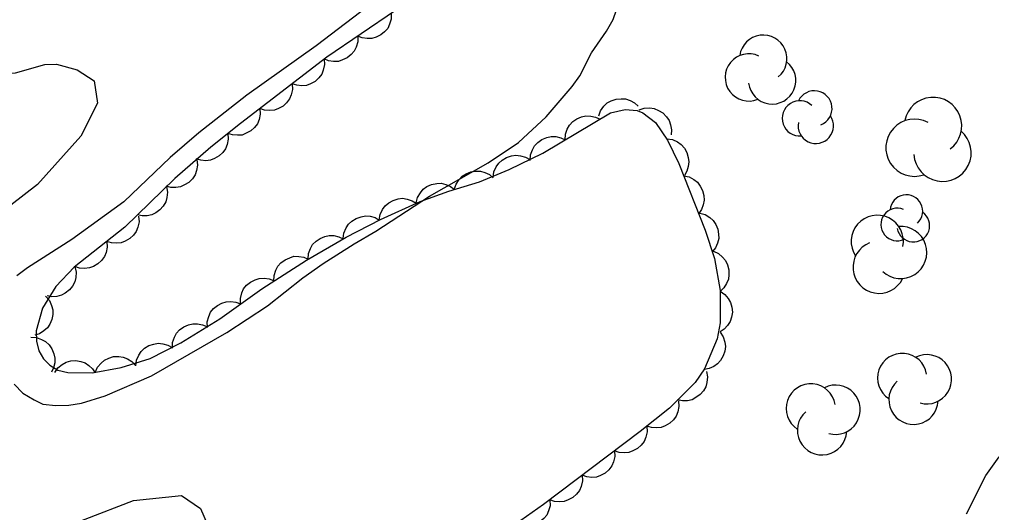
# Model space of a CAD drawing. Extents: x 336540 to 340074, y 5572036 to 5573747.
# Drawn here: x 338507.2 to 338579, y 5572439.2 to 5572475.7 of the extents above; entities that cross this region are included whole.
import ezdxf

# ---------------------------------------------------------------- set-up
doc = ezdxf.new("R2010")
doc.units = 0
doc.layers.add('Niveau 2', color=7, linetype='Continuous')
doc.layers.add('Niveau 44', color=7, linetype='Continuous')

msp = doc.modelspace()

# ---------------------------------------------------------------- linework, layer by layer
at = {"layer": 'Niveau 2'}
for points in [[(338551.02, 5572475.67), (338551.93, 5572478.33)], [(338533.42, 5572477.02), (338529.08, 5572473.72), (338523.96, 5572470.07), (338520.41, 5572467.3), (338518.3, 5572465.46), (338514.86, 5572462.18), (338511.03, 5572459.4), (338507.74, 5572457.31), (338506.96, 5572456.73)], [(338506.77, 5572448.7), (338507.4, 5572448.04), (338508.25, 5572447.55), (338508.88, 5572447.23), (338509.84, 5572447.14), (338510.8, 5572447.16), (338511.75, 5572447.29), (338513.49, 5572447.84), (338516.9, 5572449.32), (338522.47, 5572452.53), (338525.48, 5572454.5), (338528.09, 5572456.58), (338529.59, 5572457.62), (338531.88, 5572459.08), (338533.5, 5572460.01), (338537.45, 5572462.62), (338541.8, 5572465.08), (338544.03, 5572466.59), (338546.08, 5572468.48), (338548.01, 5572470.72), (338548.56, 5572471.52), (338549.43, 5572473.22), (338550.53, 5572474.82), (338551.02, 5572475.67)], [(338490.92, 5572469.36), (338495.45, 5572470.27), (338499.45, 5572471.34), (338506.87, 5572471.72), (338509.04, 5572472.34), (338509.88, 5572472.38), (338511.42, 5572471.95), (338512.67, 5572471.15), (338512.91, 5572469.48), (338511.68, 5572467.04), (338508.48, 5572463.48), (338503.75, 5572459.83)], [(338577.15, 5572439.12), (338578.57, 5572441.96), (338579.56, 5572443.32)], [(338508.44, 5572437.35), (338515.58, 5572440.1), (338519.14, 5572440.47), (338520.53, 5572439.5), (338521.1, 5572438.2)]]:
    msp.add_lwpolyline(points, dxfattribs=at)
at = {"layer": 'Niveau 44'}
for points in [[(338534.94, 5572476.34), (338529.86, 5572472.9), (338523.49, 5572467.98), (338521.3, 5572466.23), (338518.64, 5572463.92), (338514.93, 5572460.31), (338511.2, 5572457.36), (338509.85, 5572455.93), (338508.85, 5572454.33), (338508.39, 5572452.66), (338508.41, 5572451.88), (338508.59, 5572451.17), (338508.94, 5572450.58), (338509.4, 5572450.1), (338509.99, 5572449.75), (338510.73, 5572449.56), (338512.52, 5572449.54), (338514.67, 5572449.93), (338516.81, 5572450.6), (338519.08, 5572451.76), (338521.95, 5572453.55), (338525.06, 5572455.75), (338528.37, 5572457.87), (338531.29, 5572459.58), (338533.83, 5572460.89), (338536.77, 5572462.22), (338538.89, 5572462.98), (338541.14, 5572463.66), (338543.35, 5572464.57), (338545.83, 5572465.8), (338550.83, 5572468.76), (338551.91, 5572469.03), (338552.8, 5572468.94), (338553.23, 5572468.76), (338554.15, 5572468.05), (338555.05, 5572466.76), (338555.87, 5572465.03), (338557.84, 5572460.1), (338558.53, 5572457.99), (338558.94, 5572455.63), (338558.94, 5572453.25), (338558.72, 5572452.05), (338557.79, 5572449.83), (338557.09, 5572448.82), (338555.18, 5572446.94), (338553.02, 5572445.21), (338545.89, 5572439.81), (338543.37, 5572438.02)], [(338534.63, 5572476.13), (338534.63, 5572475.71), (338534.51, 5572475.32), (338534.38, 5572475.02), (338534.14, 5572474.76), (338533.86, 5572474.53), (338533.51, 5572474.37), (338533.2, 5572474.26), (338532.85, 5572474.26), (338532.48, 5572474.31), (338532.15, 5572474.45)], [(338532.15, 5572474.45), (338532.15, 5572474.03), (338532.03, 5572473.64), (338531.89, 5572473.34), (338531.66, 5572473.08), (338531.37, 5572472.84), (338531.03, 5572472.68), (338530.72, 5572472.58), (338530.36, 5572472.58), (338530, 5572472.63), (338529.66, 5572472.77)], [(338529.67, 5572472.75), (338529.7, 5572472.34), (338529.6, 5572471.94), (338529.49, 5572471.63), (338529.27, 5572471.35), (338529, 5572471.1), (338528.66, 5572470.92), (338528.36, 5572470.8), (338528.01, 5572470.77), (338527.64, 5572470.81), (338527.3, 5572470.92)], [(338527.3, 5572470.92), (338527.32, 5572470.5), (338527.23, 5572470.11), (338527.11, 5572469.8), (338526.9, 5572469.52), (338526.63, 5572469.27), (338526.29, 5572469.09), (338525.99, 5572468.97), (338525.63, 5572468.94), (338525.26, 5572468.97), (338524.92, 5572469.09)], [(338549.96, 5572468.54), (338550.1, 5572468.93), (338550.35, 5572469.26), (338550.58, 5572469.5), (338550.89, 5572469.66), (338551.24, 5572469.79), (338551.62, 5572469.81), (338551.94, 5572469.81), (338552.28, 5572469.69), (338552.6, 5572469.51), (338552.87, 5572469.27)], [(338524.92, 5572469.09), (338524.95, 5572468.67), (338524.86, 5572468.27), (338524.74, 5572467.97), (338524.52, 5572467.69), (338524.25, 5572467.44), (338523.91, 5572467.26), (338523.61, 5572467.13), (338523.26, 5572467.11), (338522.89, 5572467.14), (338522.55, 5572467.25)], [(338552.94, 5572468.99), (338553.33, 5572469.12), (338553.74, 5572469.13), (338554.07, 5572469.09), (338554.39, 5572468.95), (338554.7, 5572468.76), (338554.96, 5572468.47), (338555.16, 5572468.21), (338555.27, 5572467.88), (338555.33, 5572467.51), (338555.31, 5572467.15)], [(338547.48, 5572466.77), (338547.5, 5572467.19), (338547.64, 5572467.57), (338547.8, 5572467.86), (338548.04, 5572468.12), (338548.34, 5572468.33), (338548.7, 5572468.47), (338549.02, 5572468.55), (338549.37, 5572468.53), (338549.73, 5572468.46), (338550.06, 5572468.3)], [(338522.56, 5572467.24), (338522.59, 5572466.82), (338522.51, 5572466.42), (338522.39, 5572466.11), (338522.18, 5572465.83), (338521.92, 5572465.58), (338521.58, 5572465.39), (338521.28, 5572465.26), (338520.93, 5572465.23), (338520.56, 5572465.26), (338520.22, 5572465.36)], [(338544.89, 5572465.25), (338544.92, 5572465.66), (338545.06, 5572466.04), (338545.22, 5572466.34), (338545.46, 5572466.59), (338545.76, 5572466.8), (338546.12, 5572466.94), (338546.44, 5572467.02), (338546.79, 5572467.01), (338547.15, 5572466.93), (338547.48, 5572466.77)], [(338555, 5572466.86), (338555.42, 5572466.79), (338555.78, 5572466.62), (338556.06, 5572466.44), (338556.29, 5572466.17), (338556.47, 5572465.85), (338556.58, 5572465.48), (338556.63, 5572465.16), (338556.58, 5572464.81), (338556.47, 5572464.46), (338556.29, 5572464.15)], [(338520.25, 5572465.32), (338520.3, 5572464.91), (338520.23, 5572464.51), (338520.13, 5572464.19), (338519.93, 5572463.9), (338519.68, 5572463.63), (338519.35, 5572463.44), (338519.06, 5572463.3), (338518.71, 5572463.25), (338518.34, 5572463.26), (338517.99, 5572463.35)], [(338542.17, 5572463.98), (338542.22, 5572464.4), (338542.39, 5572464.77), (338542.57, 5572465.05), (338542.83, 5572465.28), (338543.15, 5572465.47), (338543.52, 5572465.58), (338543.84, 5572465.64), (338544.19, 5572465.6), (338544.54, 5572465.49), (338544.86, 5572465.32)], [(338539.29, 5572463.1), (338539.42, 5572463.5), (338539.65, 5572463.84), (338539.87, 5572464.08), (338540.17, 5572464.27), (338540.51, 5572464.41), (338540.89, 5572464.45), (338541.22, 5572464.46), (338541.55, 5572464.36), (338541.89, 5572464.2), (338542.17, 5572463.97)], [(338556.23, 5572464.12), (338556.64, 5572464.03), (338557, 5572463.83), (338557.26, 5572463.64), (338557.47, 5572463.35), (338557.64, 5572463.02), (338557.72, 5572462.65), (338557.75, 5572462.32), (338557.68, 5572461.98), (338557.55, 5572461.63), (338557.35, 5572461.33)], [(338518.02, 5572463.32), (338518.09, 5572462.91), (338518.05, 5572462.5), (338517.96, 5572462.18), (338517.78, 5572461.88), (338517.54, 5572461.6), (338517.23, 5572461.38), (338516.94, 5572461.23), (338516.59, 5572461.16), (338516.22, 5572461.15), (338515.87, 5572461.23)], [(338536.46, 5572462.11), (338536.57, 5572462.51), (338536.78, 5572462.86), (338536.99, 5572463.12), (338537.27, 5572463.32), (338537.61, 5572463.47), (338537.99, 5572463.54), (338538.31, 5572463.56), (338538.66, 5572463.48), (338539, 5572463.33), (338539.29, 5572463.12)], [(338533.74, 5572460.85), (338533.81, 5572461.26), (338533.99, 5572461.62), (338534.18, 5572461.9), (338534.45, 5572462.12), (338534.77, 5572462.3), (338535.14, 5572462.4), (338535.47, 5572462.45), (338535.81, 5572462.39), (338536.17, 5572462.27), (338536.47, 5572462.09)], [(338515.96, 5572461.12), (338515.99, 5572460.71), (338515.9, 5572460.31), (338515.79, 5572460), (338515.58, 5572459.72), (338515.31, 5572459.47), (338514.97, 5572459.28), (338514.67, 5572459.16), (338514.32, 5572459.13), (338513.95, 5572459.16), (338513.61, 5572459.26)], [(338531.08, 5572459.47), (338531.12, 5572459.88), (338531.29, 5572460.26), (338531.46, 5572460.54), (338531.72, 5572460.77), (338532.03, 5572460.97), (338532.4, 5572461.09), (338532.72, 5572461.15), (338533.07, 5572461.12), (338533.43, 5572461.02), (338533.74, 5572460.84)], [(338557.43, 5572461.36), (338557.83, 5572461.25), (338558.17, 5572461.03), (338558.42, 5572460.81), (338558.61, 5572460.52), (338558.76, 5572460.18), (338558.81, 5572459.8), (338558.83, 5572459.47), (338558.73, 5572459.13), (338558.58, 5572458.8), (338558.36, 5572458.51)], [(338528.49, 5572457.94), (338528.52, 5572458.36), (338528.66, 5572458.74), (338528.82, 5572459.03), (338529.07, 5572459.28), (338529.37, 5572459.49), (338529.73, 5572459.63), (338530.04, 5572459.71), (338530.39, 5572459.69), (338530.76, 5572459.61), (338531.08, 5572459.46)], [(338513.61, 5572459.26), (338513.64, 5572458.85), (338513.55, 5572458.45), (338513.43, 5572458.14), (338513.22, 5572457.86), (338512.95, 5572457.61), (338512.62, 5572457.42), (338512.32, 5572457.3), (338511.97, 5572457.27), (338511.6, 5572457.29), (338511.25, 5572457.4)], [(338525.96, 5572456.33), (338525.97, 5572456.75), (338526.1, 5572457.13), (338526.25, 5572457.43), (338526.48, 5572457.69), (338526.78, 5572457.91), (338527.13, 5572458.06), (338527.44, 5572458.16), (338527.79, 5572458.15), (338528.16, 5572458.09), (338528.49, 5572457.95)], [(338558.44, 5572458.53), (338558.82, 5572458.36), (338559.12, 5572458.09), (338559.34, 5572457.84), (338559.49, 5572457.52), (338559.58, 5572457.17), (338559.58, 5572456.78), (338559.55, 5572456.46), (338559.41, 5572456.14), (338559.21, 5572455.83), (338558.95, 5572455.58)], [(338511.25, 5572457.41), (338511.34, 5572457), (338511.31, 5572456.6), (338511.24, 5572456.27), (338511.07, 5572455.96), (338510.84, 5572455.68), (338510.54, 5572455.44), (338510.26, 5572455.28), (338509.91, 5572455.2), (338509.54, 5572455.17), (338509.19, 5572455.23)], [(338523.49, 5572454.64), (338523.48, 5572455.05), (338523.59, 5572455.45), (338523.72, 5572455.75), (338523.94, 5572456.02), (338524.23, 5572456.26), (338524.57, 5572456.42), (338524.88, 5572456.53), (338525.23, 5572456.55), (338525.6, 5572456.5), (338525.94, 5572456.37)], [(338509.09, 5572455.22), (338509.37, 5572454.9), (338509.53, 5572454.53), (338509.62, 5572454.21), (338509.62, 5572453.86), (338509.55, 5572453.5), (338509.39, 5572453.15), (338509.22, 5572452.87), (338508.95, 5572452.64), (338508.64, 5572452.44), (338508.3, 5572452.33)], [(338558.94, 5572455.58), (338559.29, 5572455.34), (338559.54, 5572455.03), (338559.71, 5572454.74), (338559.8, 5572454.4), (338559.84, 5572454.04), (338559.77, 5572453.66), (338559.68, 5572453.34), (338559.49, 5572453.05), (338559.24, 5572452.78), (338558.94, 5572452.58)], [(338521.04, 5572452.9), (338521.03, 5572453.32), (338521.14, 5572453.71), (338521.27, 5572454.02), (338521.5, 5572454.29), (338521.78, 5572454.53), (338522.12, 5572454.69), (338522.43, 5572454.8), (338522.78, 5572454.81), (338523.15, 5572454.76), (338523.49, 5572454.64)], [(338518.46, 5572451.37), (338518.47, 5572451.79), (338518.6, 5572452.17), (338518.75, 5572452.47), (338518.99, 5572452.72), (338519.29, 5572452.95), (338519.64, 5572453.09), (338519.96, 5572453.18), (338520.31, 5572453.17), (338520.67, 5572453.1), (338521, 5572452.96)], [(338558.93, 5572452.55), (338559.16, 5572452.2), (338559.27, 5572451.81), (338559.32, 5572451.49), (338559.27, 5572451.14), (338559.16, 5572450.79), (338558.96, 5572450.46), (338558.75, 5572450.21), (338558.46, 5572450.01), (338558.12, 5572449.86), (338557.77, 5572449.79)], [(338507.99, 5572452.17), (338508.41, 5572452.15), (338508.79, 5572452.01), (338509.08, 5572451.85), (338509.34, 5572451.61), (338509.55, 5572451.31), (338509.69, 5572450.95), (338509.77, 5572450.63), (338509.76, 5572450.28), (338509.68, 5572449.92), (338509.53, 5572449.59)], [(338515.75, 5572450.06), (338515.81, 5572450.48), (338515.97, 5572450.85), (338516.14, 5572451.13), (338516.4, 5572451.36), (338516.72, 5572451.56), (338517.08, 5572451.67), (338517.4, 5572451.74), (338517.75, 5572451.7), (338518.11, 5572451.6), (338518.43, 5572451.43)], [(338509.76, 5572449.57), (338510, 5572449.91), (338510.32, 5572450.17), (338510.6, 5572450.34), (338510.94, 5572450.42), (338511.31, 5572450.45), (338511.69, 5572450.38), (338512, 5572450.29), (338512.29, 5572450.09), (338512.56, 5572449.84), (338512.76, 5572449.54)], [(338512.76, 5572449.58), (338512.93, 5572449.97), (338513.19, 5572450.27), (338513.44, 5572450.49), (338513.76, 5572450.64), (338514.11, 5572450.74), (338514.5, 5572450.74), (338514.82, 5572450.71), (338515.15, 5572450.58), (338515.46, 5572450.38), (338515.71, 5572450.12)], [(338557.93, 5572449.65), (338558.01, 5572449.24), (338557.96, 5572448.83), (338557.88, 5572448.51), (338557.7, 5572448.21), (338557.46, 5572447.93), (338557.15, 5572447.71), (338556.86, 5572447.55), (338556.52, 5572447.48), (338556.15, 5572447.47), (338555.79, 5572447.54)], [(338555.85, 5572447.48), (338555.89, 5572447.06), (338555.8, 5572446.66), (338555.69, 5572446.35), (338555.48, 5572446.07), (338555.21, 5572445.82), (338554.88, 5572445.63), (338554.58, 5572445.5), (338554.22, 5572445.47), (338553.85, 5572445.5), (338553.51, 5572445.6)], [(338553.52, 5572445.59), (338553.54, 5572445.17), (338553.45, 5572444.78), (338553.33, 5572444.47), (338553.11, 5572444.19), (338552.83, 5572443.95), (338552.49, 5572443.77), (338552.19, 5572443.65), (338551.84, 5572443.63), (338551.47, 5572443.66), (338551.13, 5572443.78)], [(338551.13, 5572443.78), (338551.15, 5572443.36), (338551.05, 5572442.97), (338550.93, 5572442.66), (338550.72, 5572442.38), (338550.44, 5572442.13), (338550.1, 5572441.96), (338549.8, 5572441.84), (338549.45, 5572441.81), (338549.08, 5572441.85), (338548.74, 5572441.97)], [(338548.74, 5572441.97), (338548.76, 5572441.55), (338548.66, 5572441.15), (338548.54, 5572440.85), (338548.33, 5572440.57), (338548.05, 5572440.32), (338547.71, 5572440.15), (338547.41, 5572440.03), (338547.06, 5572440), (338546.69, 5572440.04), (338546.35, 5572440.16)], [(338546.36, 5572440.14), (338546.37, 5572439.72), (338546.26, 5572439.33), (338546.13, 5572439.03), (338545.9, 5572438.76), (338545.62, 5572438.52), (338545.27, 5572438.35), (338544.97, 5572438.24), (338544.62, 5572438.23), (338544.25, 5572438.28), (338543.91, 5572438.4)]]:
    msp.add_lwpolyline(points, dxfattribs=at)
for centre, radius, start, end in [((338562.12, 5572472.777), 1.749, 309.34729, 172.03165), ((338561.053, 5572471.391), 1.749, 64.6796, 292.13668), ((338562.779, 5572471.167), 1.749, 186.52579, 52.21439), ((338565.902, 5572469.102), 1.304, 291.64644, 154.3308), ((338564.829, 5572468.36), 1.304, 46.97875, 274.43583), ((338574.674, 5572467.803), 2.118, 306.44292, 169.12728), ((338566.004, 5572467.809), 1.304, 168.82494, 34.51353), ((338573.298, 5572466.192), 2.118, 61.77522, 289.23231), ((338575.371, 5572465.815), 2.118, 183.62142, 49.31001), ((338572.699, 5572461.508), 1.204, 312.5567, 175.24106), ((338572.02, 5572460.515), 1.204, 67.88901, 295.34609), ((338570.545, 5572459.27), 1.931, 348.40804, 214.09663), ((338573.214, 5572460.427), 1.204, 189.73521, 55.4238), ((338572.278, 5572458.442), 1.931, 226.56184, 94.01893), ((338570.683, 5572457.354), 1.931, 111.22953, 333.91389), ((338572.394, 5572449.163), 1.823, 9.3085, 236.76558), ((338574.214, 5572449.069), 1.823, 253.97619, 116.66055), ((338565.638, 5572446.909), 1.823, 9.3085, 236.76558), ((338573.223, 5572447.551), 1.823, 131.15469, 356.84328), ((338567.458, 5572446.815), 1.823, 253.97619, 116.66055), ((338566.467, 5572445.297), 1.823, 131.15469, 356.84328)]:
    msp.add_arc(centre, radius, start, end, dxfattribs=at)

doc.saveas('drawing.dxf')
